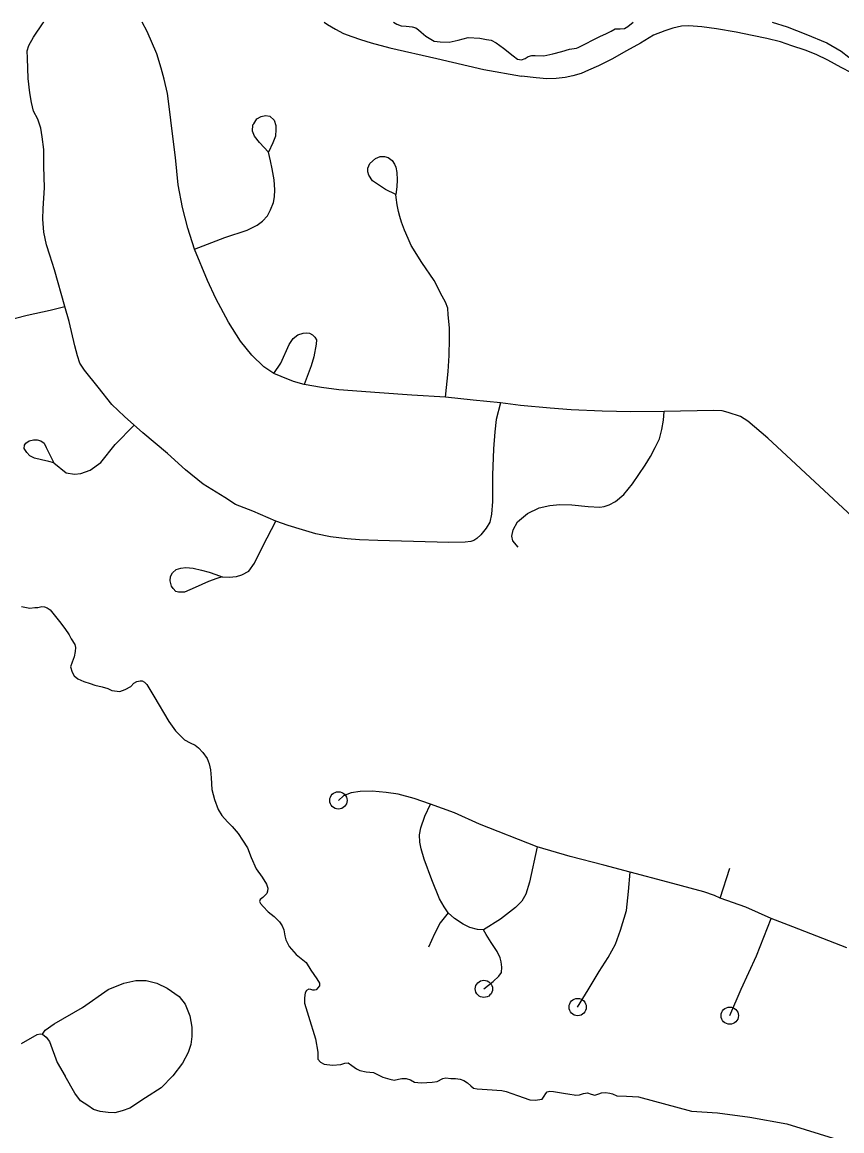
# Model space of a CAD drawing. Extents: x 653372 to 905732, y 627442 to 787275.
# Drawn here: x 668495 to 670865, y 784069 to 787275 of the extents above; entities that cross this region are included whole.
import ezdxf

# ---------------------------------------------------------------- set-up
doc = ezdxf.new("R2010")
doc.units = 0
for name, color, linetype in [('33', 7, 'Continuous'), ('34', 7, 'Continuous'), ('35', 7, 'Continuous')]:
    doc.layers.add(name, color=color, linetype=linetype)

msp = doc.modelspace()

# ---------------------------------------------------------------- linework, layer by layer
at = {"layer": '33'}
for points in [[(669878, 786173.8), (669799.5, 786181.3), (669719.5, 786189.8), (669622.2, 786196.4), (669528.2, 786203.1), (669411, 786211.4), (669360.6, 786217.8), (669310.4, 786226.6), (669279.6, 786235.8), (669244.1, 786250.5), (669223, 786258.9), (669193.5, 786278.2), (669159.5, 786311.3), (669126.7, 786352.1), (669091.5, 786407.6), (669054.7, 786475.7), (669031, 786527.9), (668993.5, 786618.3), (668973.7, 786678.7), (668958.9, 786738.4), (668946.3, 786803.9), (668938, 786882.9), (668928.7, 786959.9), (668920.9, 787023.3), (668915.4, 787068.1), (668906, 787110.2), (668897.2, 787141.6), (668883.9, 787182.8), (668856.7, 787248.1), (668841.8, 787274.7)], [(669367.8, 787274.7), (669377.4, 787268.3), (669401.2, 787254.5), (669423.7, 787242.1), (669448.3, 787233.5), (669473.5, 787224.2), (669503.9, 787214.8), (669557.7, 787200.8), (669693.9, 787169.4), (669829.7, 787137.9), (669939.3, 787119)], [(670892.9, 787128.1), (670863.7, 787143.7), (670824.8, 787165.3), (670791.4, 787181), (670759.2, 787193.5), (670720.6, 787206.2), (670688.3, 787218), (670648.3, 787227.5), (670605.8, 787236.5), (670559.4, 787246.2), (670502.8, 787255.5), (670460.2, 787261.3), (670422.9, 787263.7), (670401.4, 787262.7), (670376.3, 787257.7), (670353.5, 787249.8)], [(670353.5, 787249.8), (670320.5, 787236.7), (670283.4, 787214.2), (670242.4, 787191.8), (670200.1, 787167.5), (670161.9, 787148.1), (670132.7, 787136.2), (670111.4, 787126.7), (670086.9, 787119.1), (670065, 787114.6), (670038.7, 787111.6), (670011.8, 787110.5), (669981.2, 787113.3), (669939.3, 787119)], [(669223, 786258.9), (669242.5, 786289), (669267.2, 786342.6), (669278.3, 786360), (669291.7, 786370.3), (669307.2, 786375.7), (669316.7, 786376), (669326.1, 786375.2), (669334.8, 786370.8), (669341.7, 786364), (669345.6, 786356.2), (669345.2, 786343.2), (669338.2, 786306.8), (669330.3, 786280.4), (669310.4, 786226.6)], [(671044.5, 785706.2), (670651, 786071.6), (670593.2, 786120.7), (670572, 786134.8), (670536.9, 786146), (670519.5, 786151.2), (670494.5, 786151.6), (670351.7, 786148.6), (670254.9, 786148), (670172.5, 786149.7), (670082.1, 786153.9), (670022.2, 786158.6), (669936.3, 786166.2), (669878, 786173.8)], [(668493, 784321), (668538.3, 784346.8), (668546.9, 784349.4), (668553.2, 784347.8), (668564.3, 784339), (668573.8, 784326.7), (668596, 784266.6), (668618.8, 784226.3)]]:
    msp.add_lwpolyline(points, dxfattribs=at)
at = {"layer": '34'}
for points in [[(669878, 786173.8), (669866, 786125.3), (669861.4, 786090), (669857.8, 786041.1), (669854.8, 785964.4), (669854.6, 785888.4), (669852.1, 785851.6), (669847.1, 785828.3), (669836.7, 785811.6), (669821.2, 785792.1), (669810.2, 785781.8), (669800.8, 785775.7), (669792.2, 785773.1), (669775.8, 785770.8), (669728.9, 785770), (669626.8, 785772.4), (669557.2, 785774.5), (669523.2, 785775.5), (669470, 785777.8), (669435.1, 785781), (669387, 785786.7), (669343.9, 785795.1), (669305.2, 785806.2), (669263.7, 785819.5), (669228.2, 785831.7), (669161.9, 785860.2), (669112.1, 785880.2), (669080.8, 785900.3), (669018.7, 785938.4), (668967.4, 785979.7), (668915.6, 786027.4), (668844.2, 786087), (668791, 786134), (668754.6, 786169.4), (668714.2, 786219.6), (668675.2, 786268.4), (668661.6, 786288.7), (668654.5, 786309.5), (668646.8, 786338.8), (668631.2, 786409.3), (668617.8, 786452.3), (668588.8, 786558.3), (668574.4, 786600.6), (668565.4, 786630.7), (668558, 786667.9), (668554.8, 786704.9), (668555.8, 786735.4), (668559.7, 786795.3), (668557.3, 786858.6), (668557.3, 786906.1), (668552.8, 786943.2), (668548.5, 786968.2), (668540.1, 786994.7), (668528, 787017.1), (668521.7, 787042.9), (668517.5, 787070.7), (668512.4, 787112.1), (668510.6, 787170.7), (668509.8, 787191.4), (668513.8, 787206.9), (668527.3, 787231.3), (668555.6, 787272.4), (668557.9, 787274.7)], [(669207, 786899.2), (669181.3, 786927.1), (669166.5, 786945.3), (669161, 786959.7), (669161.5, 786977.4), (669165.2, 786980.8), (669173.3, 786994.8), (669185.9, 787002.1), (669199, 787005.2), (669211.3, 787002.5), (669223.4, 786991.5), (669228.3, 786976), (669228.5, 786964.1), (669227.3, 786944.7), (669219.7, 786926), (669207, 786899.2)], [(668993.5, 786618.3), (669081.4, 786651.7), (669145.3, 786672.9), (669174.1, 786687.4), (669189.8, 786699.3), (669203.9, 786714.3), (669213.3, 786732.3), (669221.6, 786753.4), (669225, 786769.8), (669225.6, 786789.9), (669223.5, 786818.9), (669218, 786850.4), (669213.4, 786873.6), (669207, 786899.2)], [(669575.1, 786776.3), (669545.5, 786790.9), (669522.3, 786806.4), (669508.4, 786816.3), (669497, 786832), (669494.4, 786842.1), (669494.1, 786852.8), (669500.4, 786866.2), (669516.8, 786880.5), (669530.6, 786886.6), (669542.4, 786886.2), (669553, 786882.9), (669564.5, 786874.9), (669571.3, 786864), (669575.8, 786855), (669578.8, 786839.6), (669579.4, 786818.3), (669578.2, 786798.8), (669575.1, 786776.3)], [(669719.5, 786189.8), (669726.5, 786264.7), (669729.7, 786310.7), (669730.5, 786358.6), (669730.3, 786391.1), (669726.7, 786427.9), (669725.5, 786447.5), (669719.5, 786464.8), (669709.4, 786482.8), (669685.9, 786527.3), (669650.3, 786579.8), (669619.8, 786629.2), (669610.7, 786648.8), (669600.4, 786672.8), (669592.3, 786696.4), (669587.1, 786712.3), (669582.9, 786727.5), (669579, 786746.7), (669576.1, 786767.8), (669575.1, 786776.3)], [(668089.9, 786604.3), (668145, 786535.8), (668211.8, 786457.6), (668250.9, 786416.1), (668277, 786400.9), (668297.6, 786395), (668316.5, 786390.4), (668336.7, 786392.1), (668378.5, 786399), (668434.2, 786410.6), (668475.5, 786418.5), (668509.8, 786427.3), (668575.4, 786442.1), (668617.8, 786452.3)], [(669928.8, 785756.8), (669913.7, 785774.3), (669910.5, 785787.9), (669914.6, 785806.3), (669927.4, 785830), (669956.6, 785854), (669989.7, 785870.1), (670020.4, 785877), (670049.7, 785880.3), (670084.4, 785878.6), (670131.8, 785873.6), (670165.1, 785871.9), (670178, 785873.6), (670192.3, 785878.9), (670210.4, 785888.3), (670235.1, 785908.9), (670259.5, 785940.1), (670296.6, 785994), (670311.6, 786019.1), (670325.1, 786045), (670337.9, 786069.4), (670344.9, 786096.6), (670349.3, 786124.2), (670351.7, 786148.6)], [(668586, 786000.8), (668621.8, 785971.6), (668646.2, 785967.8), (668664.6, 785969.7), (668691.2, 785979.3), (668722.5, 786001.6), (668763.8, 786053.1), (668818.9, 786109.3)], [(668586, 786000.8), (668572, 786004.3), (668550.7, 786009.3), (668530.7, 786014.1), (668517.4, 786020.7), (668507.9, 786030.1), (668500.9, 786042), (668501.2, 786051.1), (668505.7, 786057.7), (668515, 786064.2), (668528, 786066.9), (668538.4, 786067.2), (668548.7, 786064.4), (668558.3, 786057.4), (668564.6, 786044.3), (668576.2, 786022), (668586, 786000.8)], [(669073.6, 785670.6), (669093.7, 785669.6), (669114.3, 785671.8), (669130.1, 785676.8), (669150.6, 785686.6), (669166.6, 785710.3), (669190.6, 785759.5), (669228.2, 785831.7)], [(669073.6, 785670.6), (669058.1, 785665.4), (669034.1, 785656.9), (668995.3, 785639.9), (668963.9, 785626.8), (668947.4, 785626), (668939.4, 785628.3), (668931.6, 785636.6), (668926.9, 785643.2), (668923, 785659.4), (668924.2, 785671.9), (668929.3, 785682.6), (668940.1, 785691.5), (668953.9, 785695.5), (668968.4, 785697.5), (668989.7, 785695.7), (669013.7, 785689.7), (669036.1, 785684.2), (669054.8, 785677.6), (669073.6, 785670.6)], [(670879.4, 784597.5), (670723.7, 784658.5), (670660.8, 784682.8), (670588.1, 784714.9), (670513.1, 784740.9), (670497.5, 784748.9), (670466.5, 784759.8), (670361.8, 784787.3), (670252.7, 784816.4), (670177, 784837), (670079.7, 784861.6), (669984.3, 784890), (669817.3, 784955.7), (669745.2, 784988.2), (669675.4, 785013.5), (669628.5, 785029.4), (669581.8, 785042.4), (669548, 785047), (669507.2, 785050.5), (669472.4, 785049.4), (669446.3, 785045.9), (669424.3, 785037.1), (669409.4, 785024.2)], [(669984.3, 784890), (669961.6, 784787.2), (669951.9, 784753.4), (669939.8, 784732.8), (669921.8, 784714.5), (669878.1, 784681.1), (669828.7, 784650), (669811.4, 784650.5), (669789.9, 784657), (669770.6, 784666.2), (669745.1, 784682.9), (669726.7, 784699.2), (669715.7, 784716.4), (669701.9, 784739.2), (669679.7, 784794.2), (669657.6, 784854.2), (669648.4, 784884.1), (669644.6, 784903.7), (669643.8, 784924.8), (669648, 784944.8), (669659.1, 784978.5), (669675.4, 785013.5)], [(670101.3, 784426.5), (670131.8, 784476.2), (670163.7, 784529.6), (670189.4, 784569.4), (670210.8, 784608.6), (670225.2, 784648.6), (670242.8, 784706), (670248.1, 784760.8), (670252.7, 784816.4)], [(670513.1, 784740.9), (670541, 784827.7)], [(669726.7, 784699.2), (669703.4, 784670.3), (669687.3, 784638.2), (669670.2, 784599.6)], [(670541.2, 784401.6), (670574.6, 784477.8), (670618.8, 784574.9), (670660.8, 784682.8)], [(669830.1, 784479.1), (669856.8, 784500.8), (669873.2, 784515.5), (669880.7, 784526.8), (669881.9, 784542), (669880.2, 784557.3), (669877.7, 784568.9), (669868.8, 784587.3), (669851.5, 784613.1), (669836.3, 784636.7), (669828.7, 784650)], [(668553.2, 784347.8), (668561.1, 784359.5), (668587, 784377.8), (668669, 784424.9), (668743.4, 784477.1), (668788.5, 784495.5), (668823.3, 784503), (668853.7, 784503.5), (668883.9, 784495.5), (668914.5, 784481.1), (668949.2, 784456.8), (668966.2, 784435), (668980, 784401.4), (668985.4, 784368), (668986, 784341.1), (668982.4, 784317.9), (668975.4, 784294.8), (668958.9, 784264.2), (668931, 784227.5), (668896.7, 784193.2), (668851.3, 784163.5), (668806.6, 784134.4), (668783.7, 784125.9), (668762.4, 784120.2), (668744, 784121.4), (668720.1, 784124.3), (668701.2, 784130.5), (668684.6, 784141.6), (668663.8, 784155.7), (668647.5, 784177.4), (668618.8, 784226.3)]]:
    msp.add_lwpolyline(points, dxfattribs=at)
for centre in [(669409.4, 785024.2), (669830.1, 784479.1), (670101.3, 784426.5), (670541.2, 784401.6)]:
    msp.add_circle(centre, 25, dxfattribs=at)
at = {"layer": '35'}
for points in [[(669568.8, 787274.7), (669578.4, 787268.8), (669591.2, 787264.3), (669605.6, 787262.8), (669623.1, 787261.3), (669633.3, 787258.4), (669640.9, 787253), (669648.9, 787245.5), (669662, 787234.3), (669686.3, 787219.6), (669703.8, 787217.6), (669729.5, 787216.8), (669756, 787222.7), (669784.3, 787230.1), (669818.3, 787228.1), (669837.3, 787224.9), (669851.6, 787222.4), (669865.9, 787214.8), (669886.6, 787199.7), (669914.8, 787177.7), (669926.9, 787168), (669938.7, 787166.1), (669949.6, 787169.4), (669958, 787175.4), (669968.4, 787178.1), (669978.8, 787178.3), (670003.5, 787177.1), (670029.5, 787183), (670056, 787190), (670077.3, 787196.5), (670098.1, 787200), (670102.8, 787201.3)], [(670102.8, 787201.3), (670167.5, 787234.7), (670183.2, 787241), (670197.9, 787248.3), (670209.9, 787255.1), (670223.9, 787255.2), (670236.8, 787256.9), (670246.8, 787261.8), (670261.5, 787274.7)], [(670664.1, 787274.7), (670707, 787261.3), (670760.8, 787240.1), (670821.9, 787214.6), (670863.5, 787191.1), (670885.1, 787173.4), (670907.5, 787164), (670933.1, 787156.5), (670950, 787151.9), (670963.7, 787143.7), (670979.4, 787134.5), (671007.7, 787116.6), (671036.7, 787101.3), (671072, 787090.4), (671095.6, 787088.2), (671121.6, 787084.8), (671146.4, 787087.7), (671174.5, 787097.2), (671209.6, 787095.6), (671231, 787087.3), (671256.8, 787069.5), (671278.2, 787037.6)], [(668493, 785584.7), (668507.8, 785582), (668516.9, 785580), (668531.3, 785581.9), (668540.4, 785581.6), (668552, 785584.7), (668559.4, 785583.9), (668567.3, 785580.8), (668575.7, 785575.4), (668584, 785566), (668603.3, 785541.9), (668618.7, 785521.4), (668630.8, 785502.8), (668636.7, 785491.1), (668647.1, 785475.4), (668649.1, 785466.7), (668648.2, 785454.7), (668645.4, 785439), (668639.8, 785424.3), (668634.8, 785410.1), (668639, 785395.1), (668644.9, 785384.7), (668656.1, 785375.7), (668673.6, 785368.4), (668691.2, 785362.1), (668704.8, 785357.7), (668725.8, 785353), (668742.8, 785348), (668754.6, 785341.9), (668776.9, 785338.9), (668792.5, 785344.8), (668809.3, 785353.4), (668818.2, 785363.4), (668826.9, 785367.8), (668835.9, 785370.3), (668842.2, 785370.2), (668849, 785366.5), (668855.6, 785358.9), (668875.2, 785325.1), (668919.3, 785252.2), (668938.6, 785225.3), (668964.1, 785199.4), (668981, 785190.3), (668995.1, 785183.6), (669004.6, 785176.4), (669017.7, 785162.6), (669029.7, 785145.1), (669036.1, 785129.4), (669039.1, 785112.2), (669041.2, 785089.2), (669043.6, 785055.4), (669050.8, 785026.5), (669061.9, 784998.1), (669072.3, 784980.1), (669088.3, 784961.9), (669102.2, 784948.9), (669119.4, 784928.3), (669132.5, 784909.4), (669146.1, 784887.2), (669157.3, 784859.4), (669171.2, 784826.4), (669188.8, 784802.4), (669201.9, 784782), (669205.6, 784770.4), (669204.7, 784761.9), (669202.2, 784754.5), (669196.3, 784748.9), (669190.5, 784743.4), (669183.4, 784737.3), (669180.9, 784731.7), (669184.2, 784725.8), (669192, 784717), (669206.4, 784702.3), (669223.7, 784688), (669238.7, 784672.7), (669246.4, 784661.6), (669251.7, 784650)], [(669251.7, 784650), (669254.5, 784632.6), (669257, 784620.5), (669267.3, 784601.9), (669287.2, 784578.4), (669316.3, 784555.2), (669329.9, 784533.1), (669347.5, 784508.5), (669354.5, 784495.1), (669354.3, 784488.3), (669349.5, 784481.6), (669344.8, 784476.5), (669340.2, 784475), (669335, 784475.1), (669329.4, 784477.6), (669323.7, 784477.8), (669316.7, 784474), (669313.1, 784467.2), (669310.9, 784453), (669311.6, 784437.5), (669322.5, 784400), (669342.8, 784334.7), (669349.7, 784295.6), (669349.6, 784275.5), (669357.4, 784267.3), (669368.1, 784261.2), (669392.6, 784258.8), (669416.7, 784260.4), (669428.3, 784264.6), (669438, 784265.4), (669448.6, 784257.7), (669462.1, 784247.5), (669471.1, 784242.7), (669490.1, 784239.5), (669510.7, 784237.2), (669520.2, 784232.3), (669537.7, 784223.8), (669558.1, 784218), (669570.7, 784215.3), (669583.3, 784217.8), (669593.1, 784219.8), (669605.1, 784220), (669618.1, 784215.6), (669629.4, 784209), (669648.8, 784207.8), (669664.8, 784207.9), (669680.3, 784209.7), (669695.3, 784211.6), (669711, 784219.7), (669720.2, 784221.7), (669735, 784220.1), (669748.1, 784219.7), (669761.2, 784217.6), (669772, 784214.4), (669782.7, 784207.2), (669792.1, 784198.9), (669800.5, 784191.8), (669810.8, 784190.4), (669839.5, 784187.8), (669881.8, 784184.8), (669894.9, 784182.7), (669927.1, 784170.3), (669963.4, 784158.3), (669978.8, 784157.3), (669998.3, 784160.1), (670004.8, 784168.5), (670009.7, 784176.4), (670013.2, 784180.9), (670021.3, 784182.9), (670031, 784182), (670060, 784177.7), (670078.8, 784174.9), (670090.8, 784172.8), (670096.5, 784172.1), (670106.8, 784172.9), (670118.4, 784176), (670129.9, 784178.5), (670140, 784174.2), (670150.8, 784172.1), (670162.4, 784175.2), (670169.9, 784178.4), (670181.4, 784179.2), (670193.9, 784177.7), (670201.9, 784175.2), (670214.3, 784170.2), (670242.5, 784168.3), (670277.4, 784167.2)], [(670277.4, 784167.2), (670430.3, 784125), (670505.6, 784120.4), (670599.1, 784108.5), (670706.1, 784089.2), (670852.3, 784043.1)]]:
    msp.add_lwpolyline(points, dxfattribs=at)

doc.saveas('drawing.dxf')
